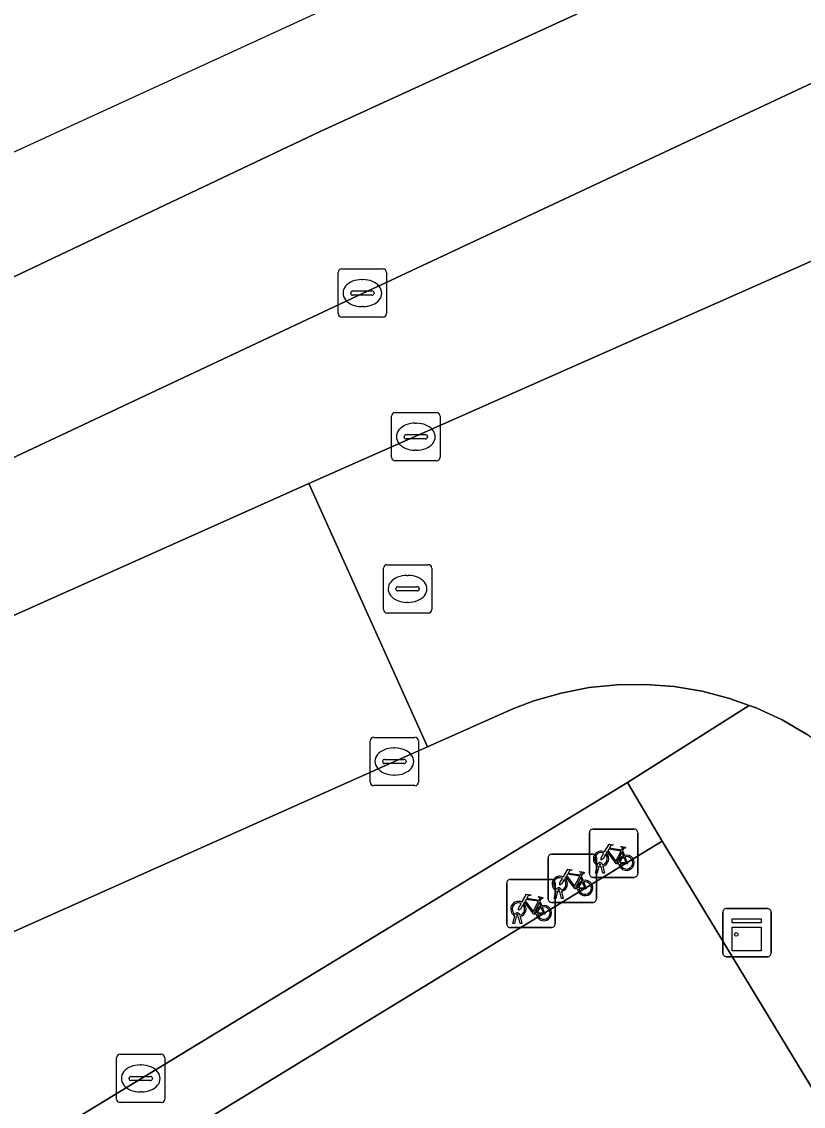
# Model space of a CAD drawing. Extents: x 159888 to 160761, y 384031 to 384750.
# Drawn here: x 160170.47 to 160186.63, y 384641.12 to 384663.56 of the extents above; entities that cross this region are included whole.
import ezdxf

# ---------------------------------------------------------------- set-up
doc = ezdxf.new("R2010")
doc.units = 0
for name, color, linetype in [('IMGEO_Brandkraan', 7, 'Continuous'), ('IMGEO_Erf', 7, 'Continuous'), ('IMGEO_Fietsenrek', 7, 'Continuous'), ('IMGEO_Groenvoorziening', 7, 'Continuous'), ('IMGEO_Haag', 7, 'Continuous'), ('IMGEO_Kast', 7, 'Continuous'), ('IMGEO_Kolk', 7, 'Continuous'), ('IMGEO_Pand', 7, 'Continuous'), ('IMGEO_Rijbaan_lokaal_open', 7, 'Continuous'), ('IMGEO_Rijbaan_regionaal_gesloten', 7, 'Continuous'), ('IMGEO_Voetpad_open', 7, 'Continuous')]:
    doc.layers.add(name, color=color, linetype=linetype)

msp = doc.modelspace()

# ---------------------------------------------------------------- linework, layer by layer
at = {"layer": 'IMGEO_Brandkraan'}
for p, q in [((160178.025, 384652.326), (160178.877, 384652.326)), ((160177.95, 384651.4), (160177.95, 384652.252)), ((160178.438, 384652.106), (160178.463, 384652.106)), ((160178.951, 384652.252), (160178.951, 384651.4)), ((160178.209, 384651.82), (160178.209, 384651.832)), ((160178.252, 384651.869), (160178.65, 384651.869)), ((160178.693, 384651.832), (160178.693, 384651.82)), ((160178.647, 384651.783), (160178.249, 384651.783)), ((160178.461, 384651.546), (160178.436, 384651.546)), ((160178.877, 384651.326), (160178.025, 384651.326))]:
    msp.add_line(p, q, dxfattribs=at)
for points in [[(160178.025, 384652.326), (160178.877, 384652.326)], [(160177.95, 384651.4), (160177.95, 384652.252)], [(160178.951, 384652.252), (160178.951, 384651.4)], [(160178.877, 384651.326), (160178.025, 384651.326)]]:
    msp.add_lwpolyline(points, dxfattribs=at)
for centre, radius, start, end in [((160178.027, 384652.25), 0.0765, 91.552, 178.448), ((160178.027, 384652.25), 0.0765, 91.552, 178.448), ((160178.875, 384652.25), 0.0765, 1.552, 88.448), ((160178.875, 384652.25), 0.0765, 1.552, 88.448), ((160178.249, 384651.829), 0.0403, 85.8775, 175.7526), ((160178.654, 384651.831), 0.0386, 1.7309, 96.639), ((160178.246, 384651.819), 0.0366, 178.938, 274.7102), ((160178.65, 384651.826), 0.043, 264.8664, 352.4533), ((160178.027, 384651.402), 0.0765, 181.552, 268.448), ((160178.027, 384651.402), 0.0765, 181.552, 268.448), ((160178.875, 384651.402), 0.0765, 271.552, 358.448), ((160178.875, 384651.402), 0.0765, 271.552, 358.448)]:
    msp.add_arc(centre, radius, start, end, dxfattribs=at)
for centre, major_axis, ratio, start_param, end_param in [((160178.437, 384651.826), (-0.387, 0.002), 0.722429, 4.712389, 7.853982), ((160178.462, 384651.826), (-0.39, 0.002), 0.717154, 1.570796, 4.712389)]:
    msp.add_ellipse(centre, major_axis=major_axis, ratio=ratio, start_param=start_param, end_param=end_param, dxfattribs=at)
at = {"layer": 'IMGEO_Erf'}
msp.add_lwpolyline([(160118.738, 384606.9), (160131.734, 384614.841), (160144.73, 384622.782), (160157.726, 384630.724), (160170.722, 384638.665), (160183.718, 384646.606), (160183.001, 384647.819), (160137.178, 384619.898), (160101.924, 384598.362)], dxfattribs=at)
at = {"layer": 'IMGEO_Fietsenrek'}
for p, q in [((160182.211, 384645.93), (160182.211, 384646.771)), ((160182.211, 384646.771), (160182.211, 384645.93)), ((160182.286, 384646.855), (160183.127, 384646.855)), ((160183.127, 384646.855), (160182.286, 384646.855)), ((160183.211, 384646.78), (160183.211, 384645.939)), ((160183.211, 384645.939), (160183.211, 384646.78)), ((160181.357, 384645.409), (160181.357, 384646.25)), ((160181.357, 384646.25), (160181.357, 384645.409)), ((160181.432, 384646.334), (160182.273, 384646.334)), ((160182.273, 384646.334), (160181.432, 384646.334)), ((160182.357, 384646.259), (160182.357, 384645.418)), ((160182.357, 384645.418), (160182.357, 384646.259)), ((160182.898, 384646.404), (160182.934, 384646.309)), ((160182.338, 384645.939), (160182.377, 384646.099)), ((160182.407, 384646.087), (160182.372, 384645.939)), ((160182.449, 384646.111), (160182.448, 384646.115)), ((160182.49, 384645.939), (160182.456, 384646.081)), ((160182.48, 384646.122), (160182.481, 384646.115)), ((160182.488, 384646.085), (160182.523, 384645.939)), ((160180.577, 384645.814), (160181.418, 384645.814)), ((160181.418, 384645.814), (160180.577, 384645.814)), ((160182.044, 384645.883), (160182.08, 384645.788)), ((160183.136, 384645.855), (160182.295, 384645.855)), ((160182.295, 384645.855), (160183.136, 384645.855)), ((160182.372, 384645.939), (160182.338, 384645.939)), ((160182.523, 384645.939), (160182.49, 384645.939)), ((160180.502, 384644.889), (160180.502, 384645.73)), ((160180.502, 384645.73), (160180.502, 384644.889)), ((160181.484, 384645.418), (160181.523, 384645.578)), ((160181.502, 384645.739), (160181.502, 384644.898)), ((160181.502, 384644.898), (160181.502, 384645.739)), ((160181.553, 384645.566), (160181.518, 384645.418)), ((160181.595, 384645.59), (160181.594, 384645.594)), ((160181.636, 384645.418), (160181.602, 384645.56)), ((160181.626, 384645.601), (160181.627, 384645.594)), ((160181.634, 384645.564), (160181.669, 384645.418)), ((160181.189, 384645.363), (160181.225, 384645.268)), ((160182.282, 384645.334), (160181.441, 384645.334)), ((160181.441, 384645.334), (160182.282, 384645.334)), ((160181.518, 384645.418), (160181.484, 384645.418)), ((160181.669, 384645.418), (160181.636, 384645.418)), ((160180.629, 384644.898), (160180.668, 384645.058)), ((160180.663, 384644.898), (160180.629, 384644.898)), ((160180.698, 384645.046), (160180.663, 384644.898)), ((160180.74, 384645.07), (160180.739, 384645.074)), ((160180.781, 384644.898), (160180.747, 384645.04)), ((160180.771, 384645.081), (160180.772, 384645.074)), ((160180.779, 384645.044), (160180.814, 384644.898)), ((160180.814, 384644.898), (160180.781, 384644.898)), ((160181.427, 384644.814), (160180.586, 384644.814)), ((160180.586, 384644.814), (160181.427, 384644.814))]:
    msp.add_line(p, q, dxfattribs=at)
for points in [[(160182.524, 384646.381), (160182.619, 384646.545), (160182.705, 384646.531), (160182.707, 384646.522), (160182.651, 384646.511), (160182.624, 384646.466), (160182.88, 384646.425)], [(160182.88, 384646.425), (160182.905, 384646.474), (160182.899, 384646.478), (160182.876, 384646.482), (160182.864, 384646.489), (160182.863, 384646.492), (160182.865, 384646.497), (160182.96, 384646.482), (160182.962, 384646.472), (160182.952, 384646.459), (160182.94, 384646.453), (160182.926, 384646.459), (160182.898, 384646.404)], [(160182.545, 384646.329), (160182.493, 384646.239), (160182.453, 384646.214), (160182.454, 384646.261), (160182.509, 384646.355)], [(160182.82, 384646.137), (160182.77, 384646.137), (160182.579, 384646.388), (160182.56, 384646.356)], [(160182.867, 384646.4), (160182.61, 384646.441), (160182.593, 384646.412), (160182.76, 384646.192), (160182.867, 384646.4)], [(160182.915, 384646.302), (160182.885, 384646.379), (160182.776, 384646.161), (160182.819, 384646.161)], [(160182.849, 384646.161), (160182.969, 384646.16), (160182.925, 384646.274)], [(160182.945, 384646.281), (160183, 384646.136), (160182.85, 384646.136)], [(160181.67, 384645.86), (160181.765, 384646.024), (160181.851, 384646.01), (160181.853, 384646.001), (160181.797, 384645.99), (160181.77, 384645.945), (160182.026, 384645.904)], [(160181.691, 384645.808), (160181.639, 384645.718), (160181.599, 384645.693), (160181.6, 384645.74), (160181.655, 384645.834)], [(160181.966, 384645.616), (160181.916, 384645.616), (160181.725, 384645.867), (160181.706, 384645.835)], [(160182.013, 384645.879), (160181.756, 384645.92), (160181.739, 384645.891), (160181.906, 384645.671), (160182.013, 384645.879)], [(160182.061, 384645.781), (160182.031, 384645.858), (160181.922, 384645.64), (160181.965, 384645.64)], [(160182.026, 384645.904), (160182.051, 384645.953), (160182.045, 384645.957), (160182.022, 384645.961), (160182.01, 384645.968), (160182.009, 384645.971), (160182.011, 384645.976), (160182.106, 384645.961), (160182.108, 384645.951), (160182.098, 384645.938), (160182.086, 384645.932), (160182.072, 384645.938), (160182.044, 384645.883)], [(160181.995, 384645.64), (160182.115, 384645.639), (160182.071, 384645.753)], [(160182.091, 384645.76), (160182.146, 384645.615), (160181.996, 384645.615)], [(160180.815, 384645.34), (160180.91, 384645.504), (160180.996, 384645.49), (160180.998, 384645.481), (160180.942, 384645.47), (160180.915, 384645.425), (160181.171, 384645.384)], [(160181.111, 384645.096), (160181.061, 384645.096), (160180.87, 384645.347), (160180.851, 384645.315)], [(160181.158, 384645.359), (160180.901, 384645.4), (160180.884, 384645.371), (160181.051, 384645.151), (160181.158, 384645.359)], [(160181.206, 384645.261), (160181.176, 384645.338), (160181.067, 384645.12), (160181.11, 384645.12)], [(160181.171, 384645.384), (160181.196, 384645.433), (160181.19, 384645.437), (160181.167, 384645.441), (160181.155, 384645.448), (160181.154, 384645.451), (160181.156, 384645.456), (160181.251, 384645.441), (160181.253, 384645.431), (160181.243, 384645.418), (160181.231, 384645.412), (160181.217, 384645.418), (160181.189, 384645.363)], [(160180.836, 384645.288), (160180.784, 384645.198), (160180.744, 384645.173), (160180.745, 384645.22), (160180.8, 384645.314)], [(160181.14, 384645.12), (160181.26, 384645.119), (160181.216, 384645.233)], [(160181.236, 384645.24), (160181.291, 384645.095), (160181.141, 384645.095)]]:
    msp.add_lwpolyline(points, dxfattribs=at)
for centre, radius, start, end in [((160182.289, 384646.777), 0.0779, 92.4484, 184.2845), ((160182.289, 384646.777), 0.0779, 92.4484, 184.2845), ((160183.133, 384646.777), 0.0779, 2.4484, 94.2845), ((160183.133, 384646.777), 0.0779, 2.4484, 94.2845), ((160181.435, 384646.256), 0.0779, 92.4484, 184.2845), ((160181.435, 384646.256), 0.0779, 92.4484, 184.2845), ((160182.279, 384646.256), 0.0779, 2.4484, 94.2845), ((160182.279, 384646.256), 0.0779, 2.4484, 94.2845), ((160182.451, 384646.24), 0.159, 62.6766, 242.1369), ((160182.451, 384646.24), 0.129, 63.3192, 238.903), ((160182.451, 384646.24), 0.129, 283.6043, 43.4302), ((160182.451, 384646.24), 0.159, 283.5766, 46.6042), ((160182.978, 384646.156), 0.159, 113.3408, 178.3217), ((160182.978, 384646.156), 0.159, 187.0065, 105.7708), ((160182.978, 384646.156), 0.129, 113.923, 177.9556), ((160182.978, 384646.156), 0.129, 188.6715, 104.5883), ((160182.431, 384646.111), 0.0499, 12.8025, 158.6934), ((160182.451, 384646.24), 0.159, 253.9967, 271.7867), ((160182.431, 384646.111), 0.0174, 12.8025, 163.4502), ((160182.451, 384646.24), 0.129, 253.415, 269.0204), ((160180.58, 384645.736), 0.0779, 92.4484, 184.2845), ((160180.58, 384645.736), 0.0779, 92.4484, 184.2845), ((160181.424, 384645.736), 0.0779, 2.4484, 94.2845), ((160181.424, 384645.736), 0.0779, 2.4484, 94.2845), ((160181.597, 384645.719), 0.159, 62.6766, 242.1369), ((160181.597, 384645.719), 0.129, 63.3192, 238.903), ((160181.597, 384645.719), 0.129, 283.6043, 43.4302), ((160181.597, 384645.719), 0.159, 283.5766, 46.6042), ((160182.124, 384645.635), 0.159, 113.3408, 178.3217), ((160182.124, 384645.635), 0.159, 187.0065, 105.7708), ((160182.289, 384645.933), 0.0779, 182.4484, 274.2845), ((160182.289, 384645.933), 0.0779, 182.4484, 274.2845), ((160183.133, 384645.933), 0.0779, 272.4484, 4.2845), ((160183.133, 384645.933), 0.0779, 272.4484, 4.2845), ((160181.577, 384645.59), 0.0499, 12.8025, 158.6934), ((160181.597, 384645.719), 0.159, 253.9967, 271.7867), ((160181.577, 384645.59), 0.0174, 12.8025, 163.4502), ((160181.597, 384645.719), 0.129, 253.415, 269.0204), ((160182.124, 384645.635), 0.129, 113.923, 177.9556), ((160182.124, 384645.635), 0.129, 188.6715, 104.5883), ((160180.742, 384645.199), 0.159, 62.6766, 242.1369), ((160180.742, 384645.199), 0.129, 63.3192, 238.903), ((160181.435, 384645.412), 0.0779, 182.4484, 274.2845), ((160181.435, 384645.412), 0.0779, 182.4484, 274.2845), ((160182.279, 384645.412), 0.0779, 272.4484, 4.2845), ((160182.279, 384645.412), 0.0779, 272.4484, 4.2845), ((160180.722, 384645.07), 0.0499, 12.8025, 158.6934), ((160180.742, 384645.199), 0.129, 283.6043, 43.4302), ((160180.742, 384645.199), 0.159, 283.5766, 46.6042), ((160181.269, 384645.115), 0.159, 113.3408, 178.3217), ((160181.269, 384645.115), 0.159, 187.0065, 105.7708), ((160181.269, 384645.115), 0.129, 113.923, 177.9556), ((160181.269, 384645.115), 0.129, 188.6715, 104.5883), ((160180.58, 384644.892), 0.0779, 182.4484, 274.2845), ((160180.58, 384644.892), 0.0779, 182.4484, 274.2845), ((160180.742, 384645.199), 0.159, 253.9967, 271.7867), ((160180.722, 384645.07), 0.0174, 12.8025, 163.4502), ((160180.742, 384645.199), 0.129, 253.415, 269.0204), ((160181.424, 384644.892), 0.0779, 272.4484, 4.2845), ((160181.424, 384644.892), 0.0779, 272.4484, 4.2845)]:
    msp.add_arc(centre, radius, start, end, dxfattribs=at)
at = {"layer": 'IMGEO_Groenvoorziening'}
for points in [[(160197.066, 384667.108), (160178.098, 384658.209), (160177.522, 384657.939), (160158.014, 384648.764), (160138.462, 384639.606), (160118.928, 384630.438), (160109.527, 384625.978), (160100.406, 384621.559), (160099.478, 384621.101), (160083.713, 384613.363), (160067.94, 384605.632), (160052.142, 384597.867), (160051.034, 384597.347), (160051.122, 384597.159)], [(160051.773, 384596.955), (160056.508, 384599.25), (160070.314, 384605.978), (160071.68, 384606.642), (160072.085, 384606.834), (160089.185, 384614.955), (160090.918, 384615.744), (160091.697, 384616.115), (160100.139, 384620.074), (160109.512, 384624.247), (160126.52, 384631.808), (160144.458, 384639.763), (160162.399, 384647.743), (160175.686, 384653.683), (160176.41, 384654.004), (160196.053, 384662.709)]]:
    msp.add_lwpolyline(points, dxfattribs=at)
at = {"layer": 'IMGEO_Haag'}
for points in [[(160197.066, 384667.108), (160178.098, 384658.209), (160177.522, 384657.939), (160158.014, 384648.764), (160138.462, 384639.606), (160118.928, 384630.438), (160109.527, 384625.978), (160100.406, 384621.559), (160099.478, 384621.101), (160083.713, 384613.363), (160067.94, 384605.632), (160052.142, 384597.867), (160051.034, 384597.347), (160051.122, 384597.159)], [(160051.773, 384596.955), (160056.508, 384599.25), (160070.314, 384605.978), (160071.68, 384606.642), (160072.085, 384606.834), (160089.185, 384614.955), (160090.918, 384615.744), (160091.697, 384616.115), (160100.139, 384620.074), (160109.512, 384624.247), (160126.52, 384631.808), (160144.458, 384639.763), (160162.399, 384647.743), (160175.686, 384653.683), (160176.41, 384654.004), (160196.053, 384662.709)]]:
    msp.add_lwpolyline(points, dxfattribs=at)
at = {"layer": 'IMGEO_Kast'}
for p, q in [((160184.97, 384644.285), (160184.97, 384645.126)), ((160184.97, 384645.126), (160184.97, 384644.285)), ((160185.045, 384645.21), (160185.886, 384645.21)), ((160185.886, 384645.21), (160185.045, 384645.21)), ((160185.97, 384645.135), (160185.97, 384644.294)), ((160185.97, 384644.294), (160185.97, 384645.135)), ((160185.895, 384644.21), (160185.054, 384644.21)), ((160185.054, 384644.21), (160185.895, 384644.21))]:
    msp.add_line(p, q, dxfattribs=at)
for points in [[(160185.165, 384645), (160185.765, 384645), (160185.765, 384644.915), (160185.165, 384644.915), (160185.165, 384645)], [(160185.165, 384644.825), (160185.765, 384644.825), (160185.765, 384644.336), (160185.165, 384644.336), (160185.165, 384644.825)]]:
    msp.add_lwpolyline(points, dxfattribs=at)
msp.add_circle((160185.249, 384644.674), 0.0377, dxfattribs=at)
for centre, start, end in [((160185.048, 384645.132), 92.4484, 184.2845), ((160185.048, 384645.132), 92.4484, 184.2845), ((160185.892, 384645.132), 2.4484, 94.2845), ((160185.892, 384645.132), 2.4484, 94.2845), ((160185.048, 384644.288), 182.4484, 274.2845), ((160185.048, 384644.288), 182.4484, 274.2845), ((160185.892, 384644.288), 272.4484, 4.2845), ((160185.892, 384644.288), 272.4484, 4.2845)]:
    msp.add_arc(centre, 0.0779, start, end, dxfattribs=at)
at = {"layer": 'IMGEO_Kolk'}
for p, q in [((160177.016, 384657.522), (160177.016, 384658.374)), ((160177.091, 384658.448), (160177.943, 384658.448)), ((160178.017, 384658.374), (160178.017, 384657.522)), ((160177.504, 384658.228), (160177.529, 384658.228)), ((160177.275, 384657.942), (160177.275, 384657.954)), ((160177.713, 384657.905), (160177.315, 384657.905)), ((160177.318, 384657.991), (160177.716, 384657.991)), ((160177.759, 384657.954), (160177.759, 384657.942)), ((160177.527, 384657.668), (160177.502, 384657.668)), ((160177.943, 384657.448), (160177.091, 384657.448)), ((160178.196, 384655.475), (160179.048, 384655.475)), ((160178.121, 384654.549), (160178.121, 384655.401)), ((160178.609, 384655.255), (160178.634, 384655.255)), ((160179.122, 384655.401), (160179.122, 384654.549)), ((160178.38, 384654.969), (160178.38, 384654.981)), ((160178.423, 384655.018), (160178.821, 384655.018)), ((160178.864, 384654.981), (160178.864, 384654.969)), ((160178.818, 384654.932), (160178.42, 384654.932)), ((160178.632, 384654.695), (160178.607, 384654.695)), ((160179.048, 384654.475), (160178.196, 384654.475)), ((160177.752, 384648.753), (160178.604, 384648.753)), ((160177.677, 384647.827), (160177.677, 384648.679)), ((160178.165, 384648.533), (160178.19, 384648.533)), ((160178.678, 384648.679), (160178.678, 384647.827)), ((160177.936, 384648.247), (160177.936, 384648.259)), ((160177.979, 384648.296), (160178.377, 384648.296)), ((160178.42, 384648.259), (160178.42, 384648.247)), ((160178.374, 384648.21), (160177.976, 384648.21)), ((160178.188, 384647.973), (160178.163, 384647.973)), ((160178.604, 384647.753), (160177.752, 384647.753)), ((160172.507, 384642.193), (160173.359, 384642.193)), ((160172.432, 384641.267), (160172.432, 384642.119)), ((160172.92, 384641.973), (160172.945, 384641.973)), ((160173.433, 384642.119), (160173.433, 384641.267)), ((160172.734, 384641.736), (160173.132, 384641.736)), ((160172.691, 384641.687), (160172.691, 384641.699)), ((160173.129, 384641.65), (160172.731, 384641.65)), ((160173.175, 384641.699), (160173.175, 384641.687)), ((160172.943, 384641.413), (160172.918, 384641.413)), ((160173.359, 384641.193), (160172.507, 384641.193))]:
    msp.add_line(p, q, dxfattribs=at)
for points in [[(160177.016, 384657.522), (160177.016, 384658.374)], [(160177.091, 384658.448), (160177.943, 384658.448)], [(160178.017, 384658.374), (160178.017, 384657.522)], [(160177.943, 384657.448), (160177.091, 384657.448)], [(160178.196, 384655.475), (160179.048, 384655.475)], [(160178.121, 384654.549), (160178.121, 384655.401)], [(160179.122, 384655.401), (160179.122, 384654.549)], [(160179.048, 384654.475), (160178.196, 384654.475)], [(160177.752, 384648.753), (160178.604, 384648.753)], [(160177.677, 384647.827), (160177.677, 384648.679)], [(160178.678, 384648.679), (160178.678, 384647.827)], [(160178.604, 384647.753), (160177.752, 384647.753)], [(160172.507, 384642.193), (160173.359, 384642.193)], [(160172.432, 384641.267), (160172.432, 384642.119)], [(160173.433, 384642.119), (160173.433, 384641.267)], [(160173.359, 384641.193), (160172.507, 384641.193)]]:
    msp.add_lwpolyline(points, dxfattribs=at)
for centre, radius, start, end in [((160177.093, 384658.372), 0.0765, 91.552, 178.448), ((160177.093, 384658.372), 0.0765, 91.552, 178.448), ((160177.941, 384658.372), 0.0765, 1.552, 88.448), ((160177.941, 384658.372), 0.0765, 1.552, 88.448), ((160177.315, 384657.951), 0.0403, 85.8775, 175.7526), ((160177.312, 384657.941), 0.0366, 178.938, 274.7102), ((160177.716, 384657.948), 0.043, 264.8664, 352.4533), ((160177.72, 384657.953), 0.0386, 1.7309, 96.639), ((160177.093, 384657.524), 0.0765, 181.552, 268.448), ((160177.093, 384657.524), 0.0765, 181.552, 268.448), ((160177.941, 384657.524), 0.0765, 271.552, 358.448), ((160177.941, 384657.524), 0.0765, 271.552, 358.448), ((160178.198, 384655.399), 0.0765, 91.552, 178.448), ((160178.198, 384655.399), 0.0765, 91.552, 178.448), ((160179.046, 384655.399), 0.0765, 1.552, 88.448), ((160179.046, 384655.399), 0.0765, 1.552, 88.448), ((160178.42, 384654.978), 0.0403, 85.8775, 175.7526), ((160178.825, 384654.98), 0.0386, 1.7309, 96.639), ((160178.417, 384654.968), 0.0366, 178.938, 274.7102), ((160178.821, 384654.975), 0.043, 264.8664, 352.4533), ((160178.198, 384654.551), 0.0765, 181.552, 268.448), ((160178.198, 384654.551), 0.0765, 181.552, 268.448), ((160179.046, 384654.551), 0.0765, 271.552, 358.448), ((160179.046, 384654.551), 0.0765, 271.552, 358.448), ((160177.754, 384648.677), 0.0765, 91.552, 178.448), ((160177.754, 384648.677), 0.0765, 91.552, 178.448), ((160178.602, 384648.677), 0.0765, 1.552, 88.448), ((160178.602, 384648.677), 0.0765, 1.552, 88.448), ((160177.976, 384648.256), 0.0403, 85.8775, 175.7526), ((160177.973, 384648.246), 0.0366, 178.938, 274.7102), ((160178.377, 384648.253), 0.043, 264.8664, 352.4533), ((160178.381, 384648.258), 0.0386, 1.7309, 96.639), ((160177.754, 384647.829), 0.0765, 181.552, 268.448), ((160177.754, 384647.829), 0.0765, 181.552, 268.448), ((160178.602, 384647.829), 0.0765, 271.552, 358.448), ((160178.602, 384647.829), 0.0765, 271.552, 358.448), ((160172.509, 384642.117), 0.0765, 91.552, 178.448), ((160172.509, 384642.117), 0.0765, 91.552, 178.448), ((160173.357, 384642.117), 0.0765, 1.552, 88.448), ((160173.357, 384642.117), 0.0765, 1.552, 88.448), ((160172.731, 384641.696), 0.0403, 85.8775, 175.7526), ((160173.136, 384641.698), 0.0386, 1.7309, 96.639), ((160172.728, 384641.686), 0.0366, 178.938, 274.7102), ((160173.132, 384641.693), 0.043, 264.8664, 352.4533), ((160172.509, 384641.269), 0.0765, 181.552, 268.448), ((160172.509, 384641.269), 0.0765, 181.552, 268.448), ((160173.357, 384641.269), 0.0765, 271.552, 358.448), ((160173.357, 384641.269), 0.0765, 271.552, 358.448)]:
    msp.add_arc(centre, radius, start, end, dxfattribs=at)
for centre, major_axis, ratio, start_param, end_param in [((160177.503, 384657.948), (-0.387, 0.002), 0.722429, 4.712389, 7.853982), ((160177.528, 384657.948), (-0.39, 0.002), 0.717154, 1.570796, 4.712389), ((160178.608, 384654.975), (-0.387, 0.002), 0.722429, 4.712389, 7.853982), ((160178.633, 384654.975), (-0.39, 0.002), 0.717154, 1.570796, 4.712389), ((160178.164, 384648.253), (-0.387, 0.002), 0.722429, 4.712389, 7.853982), ((160178.189, 384648.253), (-0.39, 0.002), 0.717154, 1.570796, 4.712389), ((160172.919, 384641.693), (-0.387, 0.002), 0.722429, 4.712389, 7.853982), ((160172.944, 384641.693), (-0.39, 0.002), 0.717154, 1.570796, 4.712389)]:
    msp.add_ellipse(centre, major_axis=major_axis, ratio=ratio, start_param=start_param, end_param=end_param, dxfattribs=at)
at = {"layer": 'IMGEO_Pand'}
msp.add_lwpolyline([(160170.722, 384638.665), (160175.75, 384630.369), (160188.748, 384638.307), (160183.718, 384646.606)], close=True, dxfattribs=at)
at = {"layer": 'IMGEO_Rijbaan_lokaal_open'}
msp.add_lwpolyline([(160196.053, 384662.709), (160176.41, 384654.004), (160178.864, 384648.558), (160180.631, 384649.343), (160181.063, 384649.506), (160181.628, 384649.67), (160182.204, 384649.782), (160182.788, 384649.842), (160183.376, 384649.85), (160183.961, 384649.805), (160184.541, 384649.708), (160185.109, 384649.56), (160185.513, 384649.415), (160185.662, 384649.361), (160186.194, 384649.114), (160186.703, 384648.821)], dxfattribs=at)
msp.add_lwpolyline([(160176.41, 384654.004), (160175.686, 384653.683), (160162.399, 384647.743), (160144.458, 384639.763), (160126.52, 384631.808), (160109.512, 384624.247), (160100.139, 384620.074), (160091.697, 384616.115), (160090.918, 384615.744), (160093.382, 384610.454), (160093.773, 384610.631), (160112.569, 384619.039), (160128.638, 384626.191), (160146.544, 384634.198), (160165.367, 384642.524), (160178.178, 384648.254), (160178.864, 384648.558)], close=True, dxfattribs=at)
at = {"layer": 'IMGEO_Rijbaan_regionaal_gesloten'}
msp.add_lwpolyline([(160012.31, 384584.658), (160013.443, 384582.29), (160022.181, 384586.577), (160056.938, 384603.792), (160124.235, 384636.399), (160172.896, 384659.514), (160176.646, 384661.295), (160199.533, 384671.786), (160241.721, 384691.124), (160240.473, 384693.105), (160159.447, 384655.879), (160154.496, 384653.604), (160076.31, 384615.692)], close=True, dxfattribs=at)
for points in [[(160199.533, 384671.786), (160176.646, 384661.295), (160172.896, 384659.514), (160124.235, 384636.399), (160056.938, 384603.792), (160022.181, 384586.577), (160013.443, 384582.29)], [(160016.118, 384576.695), (160020.333, 384578.732), (160018.929, 384581.642), (160051.034, 384597.347), (160052.142, 384597.867), (160067.94, 384605.632), (160083.713, 384613.363), (160099.478, 384621.101), (160100.406, 384621.559), (160109.527, 384625.978), (160118.928, 384630.438), (160138.462, 384639.606), (160158.014, 384648.764), (160177.522, 384657.939), (160178.098, 384658.209), (160197.066, 384667.108)]]:
    msp.add_lwpolyline(points, dxfattribs=at)
at = {"layer": 'IMGEO_Voetpad_open'}
for points in [[(160101.924, 384598.362), (160137.178, 384619.898), (160183.001, 384647.819), (160185.513, 384649.415), (160185.109, 384649.56), (160184.541, 384649.708), (160183.961, 384649.805), (160183.376, 384649.85), (160182.788, 384649.842), (160182.204, 384649.782), (160181.628, 384649.67), (160181.063, 384649.506), (160180.631, 384649.343), (160178.864, 384648.558), (160178.178, 384648.254), (160165.367, 384642.524), (160146.544, 384634.198), (160128.638, 384626.191), (160112.569, 384619.039)], [(160190.512, 384643.774), (160188.418, 384647.232), (160188.044, 384647.685), (160187.632, 384648.103), (160187.184, 384648.483), (160186.703, 384648.821), (160186.194, 384649.114), (160185.662, 384649.361), (160185.513, 384649.415), (160183.001, 384647.819), (160183.718, 384646.606), (160188.748, 384638.307), (160189.435, 384637.152), (160191.151, 384634.267), (160190.632, 384631.811), (160189.258, 384625.337), (160187.228, 384615.776), (160140.095, 384586.635), (160140.332, 384586.252), (160153.576, 384594.465), (160171.032, 384605.258), (160186.109, 384614.571), (160187.103, 384615.185), (160189.063, 384616.395)]]:
    msp.add_lwpolyline(points, dxfattribs=at)

doc.saveas('drawing.dxf')
